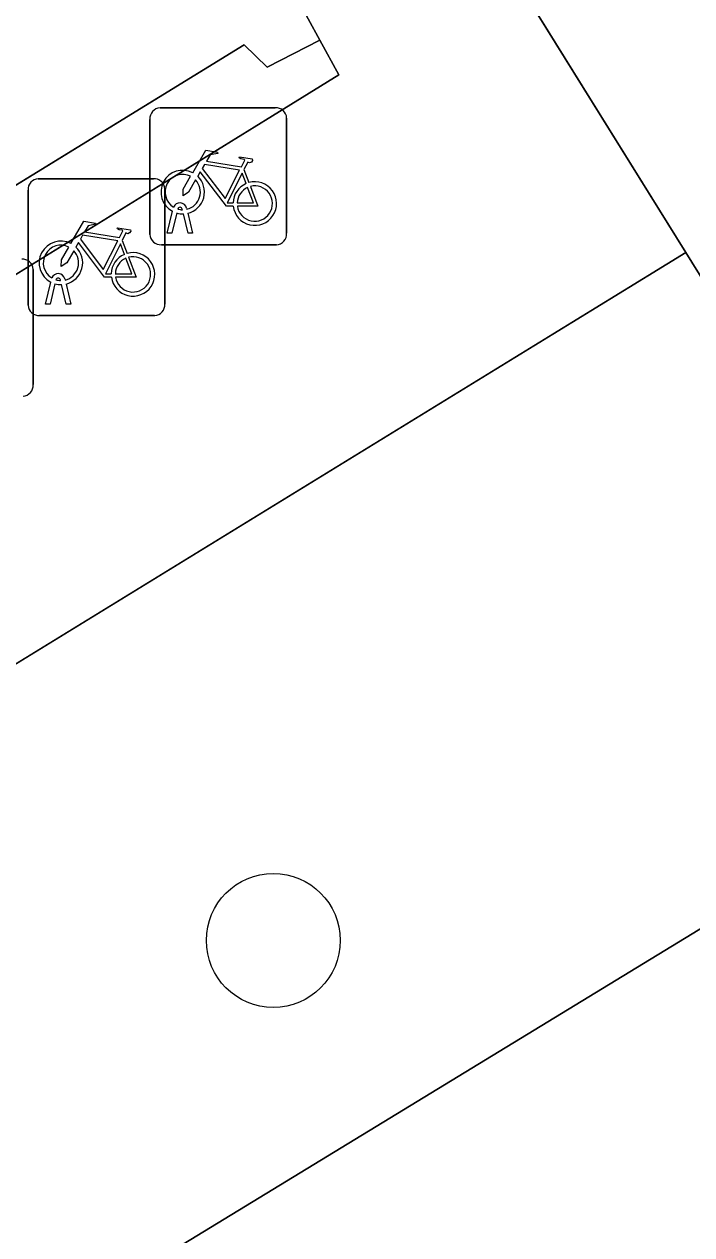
# Model space of a CAD drawing. Extents: x 160663 to 161506, y 382245 to 383291.
# Drawn here: x 161268.84 to 161273.72, y 382710.88 to 382719.72 of the extents above; entities that cross this region are included whole.
import ezdxf

# ---------------------------------------------------------------- set-up
doc = ezdxf.new("R2010")
doc.units = 0
for name, color, linetype in [('IMGEO_Berm_groen', 7, 'Continuous'), ('IMGEO_Boom', 7, 'Continuous'), ('IMGEO_Erf', 7, 'Continuous'), ('IMGEO_Fietsenrek', 7, 'Continuous'), ('IMGEO_Groenvoorziening', 7, 'Continuous'), ('IMGEO_Rijbaan_lokaal_open', 7, 'Continuous'), ('IMGEO_Voetpad_open', 7, 'Continuous')]:
    doc.layers.add(name, color=color, linetype=linetype)

msp = doc.modelspace()

# ---------------------------------------------------------------- linework, layer by layer
at = {"layer": 'IMGEO_Berm_groen'}
msp.add_lwpolyline([(161275.933, 382714.429), (161273.677, 382718.058), (161266.752, 382713.807), (161260.003, 382709.493), (161261.999, 382705.922), (161268.852, 382710.112)], close=True, dxfattribs=at)
at = {"layer": 'IMGEO_Boom'}
msp.add_circle((161270.664, 382713.034), 0.4892, dxfattribs=at)
at = {"layer": 'IMGEO_Erf'}
msp.add_lwpolyline([(161164.791, 382654.665), (161254.743, 382709.924), (161258.448, 382712.2), (161270.45, 382719.573), (161270.62, 382719.412), (161271.005, 382719.608), (161270.755, 382720.067), (161270.922, 382720.167), (161269.338, 382726.806), (161260.738, 382724.956), (161260.481, 382726.175), (161258.182, 382725.689), (161257.008, 382731.247), (161259.308, 382731.732), (161259.287, 382731.83), (161262.528, 382732.514), (161268.203, 382733.712), (161267.631, 382736.278), (161261.985, 382735.086), (161260.75, 382740.937), (161266.124, 382742.071), (161264.46, 382748.969), (161239.915, 382758.526)], dxfattribs=at)
at = {"layer": 'IMGEO_Fietsenrek'}
for p, q in [((161269.8369, 382719.1135), (161270.6778, 382719.1135)), ((161270.6778, 382719.1135), (161269.8369, 382719.1135)), ((161269.7625, 382718.1889), (161269.7625, 382719.0298)), ((161269.7625, 382719.0298), (161269.7625, 382718.1889)), ((161270.7615, 382719.0391), (161270.7615, 382718.1982)), ((161270.7615, 382718.1982), (161270.7615, 382719.0391)), ((161270.4492, 382718.6632), (161270.4855, 382718.568)), ((161268.9469, 382718.5965), (161269.7878, 382718.5965)), ((161269.7878, 382718.5965), (161268.9469, 382718.5965)), ((161268.8725, 382717.6719), (161268.8725, 382718.5128)), ((161268.8725, 382718.5128), (161268.8725, 382717.6719)), ((161269.8715, 382718.5221), (161269.8715, 382717.6812)), ((161269.8715, 382717.6812), (161269.8715, 382718.5221)), ((161269.8895, 382718.1983), (161269.9278, 382718.3583)), ((161269.9582, 382718.3461), (161269.9229, 382718.1983)), ((161269.9999, 382718.3699), (161269.9989, 382718.3742)), ((161270.041, 382718.1983), (161270.0071, 382718.34)), ((161270.0306, 382718.3814), (161270.0324, 382718.3735)), ((161270.0394, 382718.3443), (161270.0744, 382718.1983)), ((161269.5592, 382718.1462), (161269.5955, 382718.051)), ((161269.9229, 382718.1983), (161269.8895, 382718.1983)), ((161270.0744, 382718.1983), (161270.041, 382718.1983)), ((161270.6871, 382718.1145), (161269.8462, 382718.1145)), ((161269.8462, 382718.1145), (161270.6871, 382718.1145)), ((161268.9095, 382717.9341), (161268.9095, 382717.0932)), ((161268.9095, 382717.0932), (161268.9095, 382717.9341)), ((161269.1406, 382717.8644), (161269.1424, 382717.8565)), ((161268.9995, 382717.6813), (161269.0378, 382717.8413)), ((161269.0682, 382717.8291), (161269.0329, 382717.6813)), ((161269.1099, 382717.8529), (161269.1089, 382717.8572)), ((161269.151, 382717.6813), (161269.1171, 382717.823)), ((161269.1494, 382717.8273), (161269.1844, 382717.6813)), ((161269.7971, 382717.5975), (161268.9562, 382717.5975)), ((161268.9562, 382717.5975), (161269.7971, 382717.5975)), ((161269.0329, 382717.6813), (161268.9995, 382717.6813)), ((161269.1844, 382717.6813), (161269.151, 382717.6813))]:
    msp.add_line(p, q, dxfattribs=at)
for points in [[(161270.0751, 382718.6402), (161270.1698, 382718.8037), (161270.256, 382718.7899), (161270.2577, 382718.7812), (161270.2016, 382718.7703), (161270.1754, 382718.725), (161270.4306, 382718.6842)], [(161270.4306, 382718.6842), (161270.4556, 382718.733), (161270.4505, 382718.737), (161270.4273, 382718.7407), (161270.4146, 382718.7482), (161270.4136, 382718.7513), (161270.4158, 382718.7559), (161270.5106, 382718.7408), (161270.5129, 382718.7305), (161270.5035, 382718.7181), (161270.4911, 382718.7117), (161270.4766, 382718.7179), (161270.4492, 382718.6632)], [(161270.4177, 382718.659), (161270.1609, 382718.7), (161270.1442, 382718.6712), (161270.3112, 382718.4509), (161270.4177, 382718.659)], [(161270.0958, 382718.5877), (161270.0442, 382718.4985), (161270.0043, 382718.4725), (161270.0055, 382718.52), (161270.06, 382718.6142)], [(161270.3708, 382718.3955), (161270.3211, 382718.3956), (161270.1304, 382718.6473), (161270.1114, 382718.6145)], [(161270.4657, 382718.561), (161270.4364, 382718.6378), (161270.327, 382718.4197), (161270.3697, 382718.4196)], [(161270.3997, 382718.4195), (161270.5196, 382718.4193), (161270.4764, 382718.5329)], [(161270.4962, 382718.5398), (161270.5512, 382718.3952), (161270.4011, 382718.3955)], [(161269.1851, 382718.1232), (161269.2798, 382718.2867), (161269.366, 382718.2729), (161269.3677, 382718.2642), (161269.3116, 382718.2533), (161269.2854, 382718.208), (161269.5406, 382718.1672)], [(161269.5406, 382718.1672), (161269.5656, 382718.216), (161269.5605, 382718.22), (161269.5373, 382718.2237), (161269.5246, 382718.2312), (161269.5236, 382718.2343), (161269.5258, 382718.2389), (161269.6206, 382718.2238), (161269.6229, 382718.2135), (161269.6135, 382718.2011), (161269.6011, 382718.1947), (161269.5866, 382718.2009), (161269.5592, 382718.1462)], [(161269.4808, 382717.8785), (161269.4311, 382717.8786), (161269.2404, 382718.1303), (161269.2214, 382718.0975)], [(161269.5277, 382718.142), (161269.2709, 382718.183), (161269.2542, 382718.1542), (161269.4212, 382717.9339), (161269.5277, 382718.142)], [(161269.2058, 382718.0707), (161269.1542, 382717.9815), (161269.1143, 382717.9555), (161269.1155, 382718.003), (161269.17, 382718.0972)], [(161269.5757, 382718.044), (161269.5464, 382718.1208), (161269.437, 382717.9027), (161269.4797, 382717.9026)], [(161269.5097, 382717.9025), (161269.6296, 382717.9023), (161269.5864, 382718.0159)], [(161269.6062, 382718.0228), (161269.6612, 382717.8782), (161269.5111, 382717.8785)]]:
    msp.add_lwpolyline(points, dxfattribs=at)
for centre, radius, start, end in [((161269.8402, 382719.0356), 0.0779, 92.4484, 184.28452), ((161269.8402, 382719.0356), 0.0779, 92.4484, 184.28452), ((161270.6836, 382719.0358), 0.0779, 2.4484, 94.28452), ((161270.6836, 382719.0358), 0.0779, 2.4484, 94.28452), ((161270.0021, 382718.4989), 0.159, 62.67661, 242.13685), ((161268.9502, 382718.5186), 0.0779, 92.4484, 184.28452), ((161268.9502, 382718.5186), 0.0779, 92.4484, 184.28452), ((161269.7936, 382718.5188), 0.0779, 2.4484, 94.28452), ((161269.7936, 382718.5188), 0.0779, 2.4484, 94.28452), ((161270.0021, 382718.4989), 0.129, 63.31916, 238.90302), ((161270.0021, 382718.4989), 0.129, 283.60429, 43.43025), ((161270.0021, 382718.4989), 0.159, 283.5766, 46.60424), ((161270.5287, 382718.4149), 0.159, 187.0065, 105.77075), ((161270.5287, 382718.4149), 0.159, 113.3408, 178.32165), ((161270.5287, 382718.4149), 0.129, 113.92302, 177.95563), ((161270.5287, 382718.4149), 0.129, 188.67146, 104.58832), ((161269.9819, 382718.3703), 0.0499, 12.8025, 158.69338), ((161270.0021, 382718.4989), 0.159, 253.99666, 271.78671), ((161269.9819, 382718.3703), 0.0174, 12.8025, 163.45023), ((161270.0021, 382718.4989), 0.129, 253.41502, 269.02044), ((161269.1121, 382717.9819), 0.159, 62.67661, 242.13685), ((161269.8404, 382718.1922), 0.0779, 182.4484, 274.28452), ((161269.8404, 382718.1922), 0.0779, 182.4484, 274.28452), ((161270.6838, 382718.1924), 0.0779, 272.4484, 4.28452), ((161270.6838, 382718.1924), 0.0779, 272.4484, 4.28452), ((161269.1121, 382717.9819), 0.129, 63.31916, 238.90302), ((161269.1121, 382717.9819), 0.129, 283.60429, 43.43025), ((161269.1121, 382717.9819), 0.159, 283.5766, 46.60424), ((161269.6387, 382717.8979), 0.159, 113.3408, 178.32165), ((161269.6387, 382717.8979), 0.159, 187.0065, 105.77075), ((161268.8316, 382717.9308), 0.0779, 2.4484, 94.28452), ((161268.8316, 382717.9308), 0.0779, 2.4484, 94.28452), ((161269.6387, 382717.8979), 0.129, 113.92302, 177.95563), ((161269.6387, 382717.8979), 0.129, 188.67146, 104.58832), ((161269.0919, 382717.8533), 0.0499, 12.8025, 158.69338), ((161269.0919, 382717.8533), 0.0174, 12.8025, 163.45023), ((161269.1121, 382717.9819), 0.159, 253.99666, 271.78671), ((161269.1121, 382717.9819), 0.129, 253.41502, 269.02044), ((161268.9504, 382717.6752), 0.0779, 182.4484, 274.28452), ((161268.9504, 382717.6752), 0.0779, 182.4484, 274.28452), ((161269.7938, 382717.6754), 0.0779, 272.4484, 4.28452), ((161269.7938, 382717.6754), 0.0779, 272.4484, 4.28452), ((161268.8318, 382717.0874), 0.0779, 272.4484, 4.28452), ((161268.8318, 382717.0874), 0.0779, 272.4484, 4.28452)]:
    msp.add_arc(centre, radius, start, end, dxfattribs=at)
at = {"layer": 'IMGEO_Groenvoorziening'}
msp.add_lwpolyline([(161258.913, 382711.444), (161267.251, 382716.952), (161271.143, 382719.356), (161271.005, 382719.608), (161270.62, 382719.412), (161270.45, 382719.573), (161258.448, 382712.2)], close=True, dxfattribs=at)
at = {"layer": 'IMGEO_Rijbaan_lokaal_open'}
msp.add_lwpolyline([(161289.287, 382714.749), (161290.266, 382715.481), (161286.096, 382721.09), (161282.024, 382718.134), (161280.598, 382717.192), (161278.764, 382716.106), (161275.933, 382714.429), (161268.852, 382710.112), (161272.424, 382704.082), (161274.49, 382705.305)], dxfattribs=at)
at = {"layer": 'IMGEO_Voetpad_open'}
msp.add_lwpolyline([(161279.472, 382725.351), (161274.853, 382722.551), (161271.97, 382720.803), (161273.677, 382718.058), (161275.933, 382714.429), (161278.764, 382716.106), (161280.598, 382717.192), (161282.024, 382718.134), (161286.096, 382721.09), (161294.296, 382727.188)], dxfattribs=at)
msp.add_lwpolyline([(161166.325, 382651.749), (161169.165, 382653.466), (161218.352, 382683.857), (161256.256, 382707.186), (161260.003, 382709.493), (161266.752, 382713.807), (161273.677, 382718.058), (161271.97, 382720.803), (161270.922, 382720.167), (161270.755, 382720.067), (161271.005, 382719.608), (161271.143, 382719.356), (161267.251, 382716.952), (161258.913, 382711.444), (161255.207, 382709.168), (161165.254, 382653.931), (161164.791, 382654.665), (161164.491, 382654.47)], close=True, dxfattribs=at)

doc.saveas('drawing.dxf')
